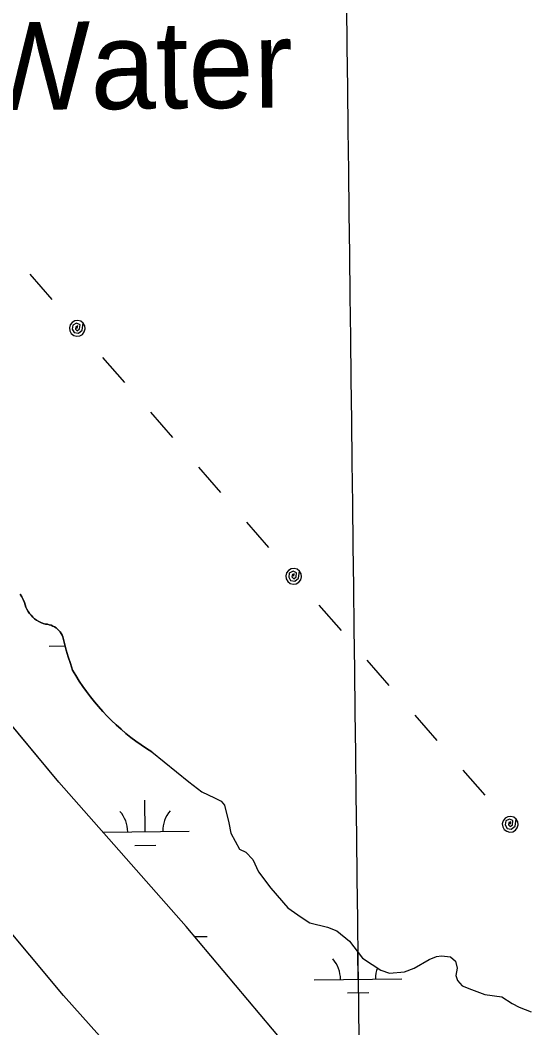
# Model space of a CAD drawing. Extents: x 3684037 to 3722149, y 433263 to 459021.
# Drawn here: x 3714145 to 3714723, y 454674 to 455822 of the extents above; entities that cross this region are included whole.
import ezdxf

# ---------------------------------------------------------------- set-up
doc = ezdxf.new("R2010")
doc.units = 0
for name, color, linetype in [('V-GRID-MAJR', 7, 'Continuous'), ('V-RIVR-IDEN', 7, 'Continuous'), ('V-TOPO-SHOR', 7, 'Continuous'), ('V-UTIL-LINE', 7, 'Continuous'), ('V-WETL-SWMP', 7, 'Continuous')]:
    doc.layers.add(name, color=color, linetype=linetype)

msp = doc.modelspace()

# ---------------------------------------------------------------- linework, layer by layer
at = {"layer": 'V-GRID-MAJR'}
msp.add_spline([(3714717.7800000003, 438985.321), (3714645.519, 445043.8), (3714573.235, 451104.20900000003), (3714500.951, 457164.625), (3714500.9280000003, 457166.547)], degree=3, dxfattribs=at)
at = {"layer": 'V-TOPO-SHOR'}
for points in [[(3714476.8710000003, 454624.669), (3714446.274, 454655.802), (3714333.63, 454789.666), (3714188.818, 454953.887), (3714034.335, 455139.216), (3713859.532, 455329.885), (3713793.841, 455414.779), (3713570.23, 455678.659), (3713470.955, 455793.249), (3713443.268, 455821.614), (3713412.984, 455846.186), (3713398.71, 455859.946), (3713387.382, 455871.55), (3713382.369, 455878.405), (3713381.556, 455881.389), (3713379.534, 455889.907), (3713380.896, 455897.109), (3713382.696, 455905.582), (3713389.649, 455918.66500000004)], [(3714320.373, 454569.405), (3714193.807, 454711.082), (3714040.307, 454894.517), (3713885.267, 455067.50800000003), (3713790.64, 455171.886), (3713775.523, 455185.079), (3713764.31, 455193.419), (3713756.333, 455200.443), (3713736.595, 455217.229), (3713721.968, 455235.79000000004), (3713657.548, 455311.945), (3713559.254, 455429.094), (3713473.66, 455520.353), (3713454.09, 455539.25800000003)], [(3714294.716, 454988.324), (3714288.5530000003, 454992.213), (3714282.504, 454996.27400000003), (3714276.569, 455000.503), (3714270.754, 455004.896), (3714265.0670000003, 455009.451), (3714259.509, 455014.161), (3714254.0840000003, 455019.027), (3714248.796, 455024.043), (3714243.651, 455029.204), (3714238.654, 455034.506), (3714233.806, 455039.94800000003), (3714229.112, 455045.522), (3714224.578, 455051.226), (3714220.203, 455057.053), (3714215.995, 455063.00200000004), (3714211.952, 455069.064), (3714208.083, 455075.24100000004), (3714204.387, 455081.52), (3714201.771, 455088.989), (3714199.3570000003, 455096.526), (3714197.143, 455104.124), (3714195.134, 455111.777), (3714193.33, 455119.484), (3714192.424, 455121.44), (3714191.343, 455123.303), (3714190.092, 455125.058), (3714188.685, 455126.691), (3714187.13, 455128.184), (3714185.4450000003, 455129.525), (3714183.6410000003, 455130.707), (3714181.736, 455131.71400000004), (3714179.745, 455132.542), (3714177.687, 455133.179), (3714175.578, 455133.623), (3714173.437, 455133.869), (3714170.779, 455134.686), (3714168.199, 455135.722), (3714165.7120000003, 455136.968), (3714163.339, 455138.418), (3714161.094, 455140.058), (3714158.9930000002, 455141.879), (3714157.049, 455143.869), (3714155.2800000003, 455146.014), (3714153.6950000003, 455148.297), (3714152.302, 455150.704), (3714151.116, 455153.218), (3714150.143, 455155.824), (3714149.39, 455158.5), (3714147.983, 455161.806), (3714146.377, 455165.017), (3714144.579, 455168.126)], [(3714294.716, 454988.324), (3714336.839, 454954.161), (3714351.47, 454942.967), (3714366.111, 454935.879), (3714373.7260000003, 454932.333), (3714377.23, 454927.629), (3714382.444, 454907.667), (3714384.752, 454895.92600000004), (3714389.413, 454886.526), (3714394.664, 454877.70900000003), (3714401.693, 454874.166), (3714409.879, 454865.925), (3714416.285, 454851.827), (3714430.302, 454833.00800000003), (3714449.588, 454810.654), (3714464.804, 454800.045), (3714474.756, 454793.559), (3714494.687, 454788.799), (3714505.2320000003, 454784.658), (3714519.859, 454772.878), (3714534.461, 454753.471), (3714545.5840000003, 454746.396), (3714555.535, 454739.91000000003), (3714565.4960000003, 454736.356), (3714582.5130000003, 454738.06), (3714593.673, 454742.132), (3714610.716, 454752.04600000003), (3714618.943, 454755.54000000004), (3714624.81, 454756.107), (3714634.778, 454754.901), (3714640.629, 454750.188), (3714642.362, 454741.972), (3714641.162, 454733.761), (3714642.9020000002, 454727.89), (3714648.164, 454722.006), (3714658.7090000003, 454717.865), (3714673.9420000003, 454711.94800000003), (3714693.291, 454709.54000000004), (3714705, 454701.874), (3714713.198, 454697.74100000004), (3714726.674, 454692.416)]]:
    msp.add_lwpolyline(points, dxfattribs=at)
at = {"layer": 'V-UTIL-LINE'}
for points in [[(3714155.705, 455532.338), (3714180.8140000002, 455503.598)], [(3714209.615, 455470.631), (3714210.3200000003, 455473.42), (3714208.145, 455472.593), (3714207.54, 455469.914), (3714209.698, 455467.936), (3714212.36, 455470.048), (3714212.79, 455474.716), (3714208.899, 455476.468), (3714204.517, 455474.358), (3714203.981, 455469.811), (3714206.122, 455465.886), (3714210.882, 455465.106), (3714215.234, 455468.479), (3714216.393, 455476.552), (3714213.611, 455478.695), (3714210.221, 455479.61), (3714206.738, 455479.158), (3714203.694, 455477.408), (3714201.551, 455474.62700000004), (3714200.6350000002, 455471.23600000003), (3714201.0870000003, 455467.754), (3714202.8370000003, 455464.70900000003), (3714205.619, 455462.566), (3714209.009, 455461.651), (3714212.492, 455462.103), (3714215.536, 455463.853), (3714217.679, 455466.634), (3714218.595, 455470.025), (3714218.143, 455473.507), (3714216.393, 455476.552)], [(3714238.416, 455437.663), (3714263.525, 455408.923)], [(3714293.065, 455375.11), (3714318.173, 455346.37)], [(3714347.713, 455312.55700000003), (3714372.822, 455283.816)], [(3714402.361, 455250.004), (3714427.47, 455221.26300000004)], [(3714456.271, 455188.29600000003), (3714456.9760000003, 455191.085), (3714454.801, 455190.25800000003), (3714454.196, 455187.58), (3714456.355, 455185.602), (3714459.017, 455187.713), (3714459.446, 455192.382), (3714455.555, 455194.13300000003), (3714451.173, 455192.023), (3714450.6380000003, 455187.476), (3714452.778, 455183.55100000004), (3714457.539, 455182.772), (3714461.89, 455186.145), (3714463.049, 455194.217), (3714460.267, 455196.36), (3714456.877, 455197.276), (3714453.394, 455196.824), (3714450.35, 455195.074), (3714448.207, 455192.292), (3714447.292, 455188.902), (3714447.744, 455185.419), (3714449.494, 455182.375), (3714452.275, 455180.232), (3714455.666, 455179.316), (3714459.148, 455179.768), (3714462.193, 455181.518), (3714464.336, 455184.3), (3714465.251, 455187.69), (3714464.799, 455191.173), (3714463.049, 455194.217)], [(3714485.073, 455155.329), (3714510.181, 455126.588)], [(3714539.721, 455092.776), (3714564.83, 455064.03500000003)], [(3714594.37, 455030.222), (3714619.478, 455001.482)], [(3714649.018, 454967.669), (3714674.127, 454938.929)], [(3714702.9280000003, 454905.962), (3714703.633, 454908.751), (3714701.458, 454907.924), (3714700.853, 454905.245), (3714703.011, 454903.267), (3714705.673, 454905.379), (3714706.103, 454910.047), (3714702.2120000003, 454911.799), (3714697.83, 454909.689), (3714697.294, 454905.142), (3714699.435, 454901.217), (3714704.1950000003, 454900.43700000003), (3714708.5470000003, 454903.81), (3714709.7060000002, 454911.88300000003), (3714706.924, 454914.026), (3714703.534, 454914.941), (3714700.051, 454914.489), (3714697.007, 454912.739), (3714694.864, 454909.958), (3714693.948, 454906.567), (3714694.4, 454903.085), (3714696.15, 454900.04000000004), (3714698.932, 454897.897), (3714702.322, 454896.982), (3714705.805, 454897.434), (3714708.849, 454899.184), (3714710.992, 454901.965), (3714711.9080000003, 454905.356), (3714711.4560000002, 454908.838), (3714709.7060000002, 454911.88300000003)]]:
    msp.add_lwpolyline(points, dxfattribs=at)
at = {"layer": 'V-WETL-SWMP'}
for p, q in [((3714144.5790295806, 455168.1260125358), (3714146.3770294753, 455165.01701249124)), ((3714146.3770294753, 455165.01701249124), (3714147.9820294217, 455161.8050124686)), ((3714147.9820294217, 455161.8050124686), (3714149.39002942, 455158.5010124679)), ((3714149.39002942, 455158.5010124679), (3714150.143029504, 455155.8240125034)), ((3714150.143029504, 455155.8240125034), (3714151.1170295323, 455153.21901251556)), ((3714151.1170295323, 455153.21901251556), (3714152.303029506, 455150.70401250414)), ((3714152.303029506, 455150.70401250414), (3714153.694029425, 455148.2970124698)), ((3714153.694029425, 455148.2970124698), (3714155.2800292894, 455146.01301241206)), ((3714188.8172041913, 454953.8860865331), (3714034.3362208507, 455139.2160935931)), ((3714155.2800292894, 455146.01301241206), (3714157.0500291, 455143.869012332)), ((3714157.0500291, 455143.869012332), (3714158.9930288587, 455141.8790122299)), ((3714158.9930288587, 455141.8790122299), (3714161.0940285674, 455140.0570121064)), ((3714161.0940285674, 455140.0570121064), (3714163.3390282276, 455138.41701196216)), ((3714163.3390282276, 455138.41701196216), (3714165.713027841, 455136.96801179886)), ((3714165.713027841, 455136.96801179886), (3714168.1980274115, 455135.722011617)), ((3714168.1980274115, 455135.72201161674), (3714170.779026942, 455134.6860114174)), ((3714170.779026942, 455134.68601141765), (3714173.437026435, 455133.8690112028)), ((3714173.437026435, 455133.8690112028), (3714175.5780259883, 455133.6230110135)), ((3714175.5780259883, 455133.6230110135), (3714177.6870255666, 455133.1790108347)), ((3714177.6870255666, 455133.1790108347), (3714179.7460251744, 455132.5410106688)), ((3714179.7460251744, 455132.5410106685), (3714181.7360248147, 455131.71501051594)), ((3714181.7360248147, 455131.71501051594), (3714183.6410244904, 455130.7070103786)), ((3714183.6410244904, 455130.7070103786), (3714185.4440242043, 455129.5260102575)), ((3714185.4440242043, 455129.5260102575), (3714187.130023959, 455128.1840101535)), ((3714187.130023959, 455128.1840101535), (3714188.6840237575, 455126.69001006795)), ((3714188.6840237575, 455126.69001006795), (3714190.0920236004, 455125.0590100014)), ((3714190.0920236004, 455125.0590100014), (3714191.343023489, 455123.3040099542)), ((3714191.343023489, 455123.3040099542), (3714192.4250234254, 455121.440009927)), ((3714192.4250234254, 455121.440009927), (3714193.330023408, 455119.48400992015)), ((3714193.330023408, 455119.48400992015), (3714195.134023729, 455111.7780100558)), ((3714177.808907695, 455108.84717851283), (3714195.848202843, 455109.0570911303)), ((3714195.134023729, 455111.7780100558), (3714197.143024, 455104.1240101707)), ((3714197.143024, 455104.1240101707), (3714199.3560242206, 455096.5260102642)), ((3714199.3560242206, 455096.5260102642), (3714201.771024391, 455088.98901033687)), ((3714201.771024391, 455088.98901033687), (3714204.387024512, 455081.52001038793)), ((3714204.387024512, 455081.52001038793), (3714208.083024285, 455075.24001029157)), ((3714208.083024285, 455075.24001029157), (3714211.95302401, 455069.0650101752)), ((3714211.95302401, 455069.0650101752), (3714215.9940236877, 455063.00101003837)), ((3714215.9940236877, 455063.00101003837), (3714220.2030233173, 455057.0530098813)), ((3714220.2030233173, 455057.0530098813), (3714224.5780228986, 455051.2250097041)), ((3714224.5780228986, 455051.2250097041), (3714229.1130224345, 455045.52200950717)), ((3714229.1130224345, 455045.52200950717), (3714233.806021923, 455039.9470092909)), ((3714233.806021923, 455039.9470092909), (3714238.654021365, 455034.5060090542)), ((3714238.654021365, 455034.5060090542), (3714243.652020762, 455029.2030087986)), ((3714243.652020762, 455029.2030087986), (3714248.796020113, 455024.0420085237)), ((3714248.796020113, 455024.0420085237), (3714254.0830194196, 455019.02700822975)), ((3714254.0830194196, 455019.02700822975), (3714259.508018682, 455014.1620079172)), ((3714259.508018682, 455014.1620079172), (3714265.0670179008, 455009.450007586)), ((3714265.0670179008, 455009.450007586), (3714270.755017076, 455004.89600723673)), ((3714270.755017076, 455004.89600723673), (3714276.5690162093, 455000.5030068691)), ((3714276.5690162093, 455000.5030068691), (3714282.5040153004, 454996.274006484)), ((3714282.5040153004, 454996.274006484), (3714288.5540143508, 454992.2130060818)), ((3714288.5540143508, 454992.2130060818), (3714294.716013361, 454988.3230056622)), ((3714294.716013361, 454988.32300566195), (3714336.840007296, 454954.16100309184)), ((3714333.629187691, 454789.6650795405), (3714188.8172041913, 454953.8860865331)), ((3714336.840007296, 454954.16100309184), (3714351.469005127, 454942.9670021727)), ((3714351.469005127, 454942.9670021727), (3714366.112002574, 454935.87900109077)), ((3714287.1194618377, 454897.500771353), (3714286.700576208, 454933.4983335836)), ((3714366.112002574, 454935.87900109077), (3714373.7260012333, 454932.3340005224)), ((3714373.7260012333, 454932.3340005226), (3714377.230000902, 454927.6300003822)), ((3714377.230000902, 454927.6300003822), (3714382.4440016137, 454907.667000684)), ((3714382.4440016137, 454907.667000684), (3714384.752002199, 454895.92700093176)), ((3714239.0318599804, 454896.94120434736), (3714337.116071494, 454898.0825523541)), ((3714384.752002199, 454895.92700093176), (3714389.4140020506, 454886.5260008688)), ((3714389.4140020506, 454886.5260008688), (3714394.665001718, 454877.7090007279)), ((3714275.299826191, 454881.9311888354), (3714299.298198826, 454882.2104437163)), ((3714394.6650017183, 454877.7090007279), (3714401.6930005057, 454874.1660002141)), ((3714401.6930005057, 454874.1660002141), (3714409.8789994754, 454865.9259997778)), ((3714409.8789994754, 454865.9259997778), (3714416.2849993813, 454851.825999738)), ((3714416.2849993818, 454851.825999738), (3714430.301998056, 454833.0079991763)), ((3714430.301998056, 454833.0079991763), (3714449.587995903, 454810.65299826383)), ((3714449.587995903, 454810.65299826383), (3714464.804993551, 454800.043997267)), ((3714464.804993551, 454800.04399726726), (3714474.755991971, 454793.557996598)), ((3714474.755991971, 454793.5579965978), (3714494.685988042, 454788.79999493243)), ((3714446.274529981, 454655.8022245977), (3714333.629187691, 454789.6650795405)), ((3714494.685988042, 454788.79999493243), (3714505.231986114, 454784.6589941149)), ((3714505.231986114, 454784.6589941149), (3714519.8589839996, 454772.8779932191)), ((3714343.381100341, 454778.07632813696), (3714357.6678841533, 454778.2425749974)), ((3714519.8589839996, 454772.87799321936), (3714534.4609826, 454753.4709926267)), ((3714529.562687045, 454729.49737891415), (3714529.202390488, 454760.46000166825)), ((3714534.4609826, 454753.4709926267), (3714545.582980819, 454746.3949918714)), ((3714545.582980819, 454746.3949918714), (3714555.5349792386, 454739.9099912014)), ((3714593.672970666, 454742.1309875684), (3714610.716966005, 454752.04698559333)), ((3714610.7169660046, 454752.04698559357), (3714618.9419638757, 454755.53998469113)), ((3714618.9419638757, 454755.53998469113), (3714624.8099625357, 454756.10698412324)), ((3714624.8099625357, 454756.10698412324), (3714634.7779604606, 454754.9009832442)), ((3714634.7779604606, 454754.9009832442), (3714640.6289596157, 454750.1889828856)), ((3714640.6289596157, 454750.1889828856), (3714642.3619599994, 454741.97098304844)), ((3714555.5349792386, 454739.9099912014), (3714565.4959773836, 454736.3569904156)), ((3714565.4959773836, 454736.3569904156), (3714582.5129734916, 454738.06098876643)), ((3714582.5129734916, 454738.06098876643), (3714593.672970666, 454742.13098756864)), ((3714642.3619599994, 454741.97098304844), (3714641.1619610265, 454733.76198348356)), ((3714641.1619610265, 454733.76198348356), (3714642.90196119, 454727.8899835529)), ((3714479.566077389, 454728.9155979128), (3714579.5592967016, 454730.07915991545)), ((3714642.90196119, 454727.8899835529), (3714648.162960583, 454722.0059832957)), ((3714517.7430513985, 454713.9277963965), (3714541.7414240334, 454714.2070512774)), ((3714648.162960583, 454722.0059832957), (3714658.7079586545, 454717.8649824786)), ((3714658.7079586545, 454717.8649824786), (3714673.940955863, 454711.94898129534)), ((3714673.940955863, 454711.94898129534), (3714693.291951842, 454709.5389795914)), ((3714693.291951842, 454709.5389795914), (3714704.9989499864, 454701.8739788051)), ((3714704.9989499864, 454701.8739788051), (3714713.198948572, 454697.7409782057)), ((3714713.198948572, 454697.74097820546), (3714726.672946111, 454692.4169771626))]:
    msp.add_line(p, q, dxfattribs=at)
msp.add_lwpolyline([(3714769.241, 454057.619), (3714712.004, 454112.295), (3714681.046, 454141.106), (3714620.946, 454216.297), (3714521.72, 454330.287), (3714496.025, 454356.15), (3714447.6180000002, 454423.68700000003), (3714320.373, 454569.406), (3714193.807, 454711.081), (3714040.308, 454894.518), (3713885.268, 455067.50800000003), (3713790.639, 455171.887), (3713775.524, 455185.08), (3713764.311, 455193.418), (3713756.3340000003, 455200.444), (3713736.595, 455217.228), (3713721.969, 455235.789), (3713657.548, 455311.944), (3713559.255, 455429.09500000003), (3713473.66, 455520.354), (3713454.089, 455539.25800000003)], dxfattribs=at)
for centre, radius, start, end in [((3714231.874746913, 454897.3327565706), 35.24628790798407, 359.894866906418, 41.43852523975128), ((3714342.3531274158, 454898.618328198), 35.24628790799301, 139.89486404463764, 181.43852237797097), ((3714474.317972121, 454729.32936413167), 35.24628790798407, 359.894866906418, 41.43852523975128), ((3714584.796352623, 454730.6149357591), 35.24628790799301, 160.3428972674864, 181.43852237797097)]:
    msp.add_arc(centre, radius, start, end, dxfattribs=at)

# ---------------------------------------------------------------- texts
at = {"layer": 'V-RIVR-IDEN'}
msp.add_text('Water', height=99.99980199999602, rotation=0.5305027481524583, dxfattribs=at).set_placement((3714098.905763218, 455719.02253601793))

doc.saveas('drawing.dxf')
